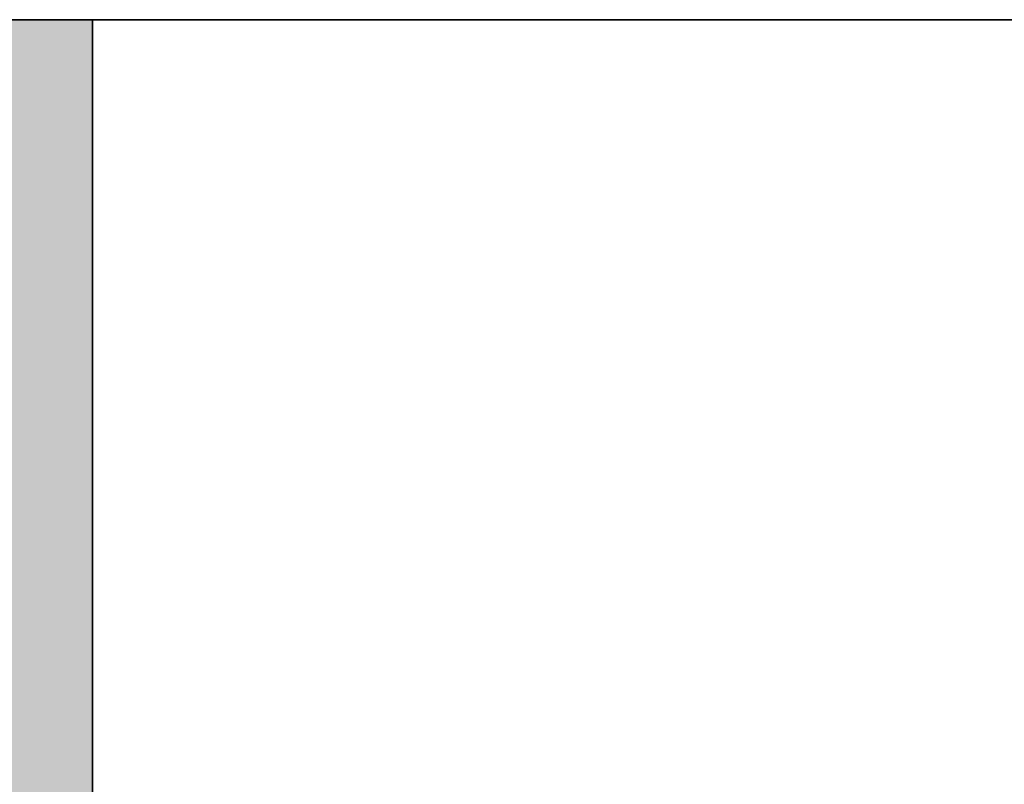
# Model space of a CAD drawing. Header units: inches. Extents: x 15 to 546804, y -66 to 267312.
# Tile 318 of 478: x 426842 to 427180, y 134844 to 135106. Entities that reach past the tile are written whole.
import ezdxf

# ---------------------------------------------------------------- set-up
doc = ezdxf.new("R2010")
doc.units = ezdxf.units.IN
doc.header["$MEASUREMENT"] = 0

msp = doc.modelspace()

# ---------------------------------------------------------------- hatches: boundary and pattern name
at = {"lineweight": 20}
h = msp.add_hatch(color=7, dxfattribs=at)
h.dxf.hatch_style = 1
h.paths.add_polyline_path([(428017.11, 135105.71), (427967.11, 135105.71), (427967.11, 134725.71), (427967.11, 134655.71), (428017.11, 134655.71)])
h.paths.add_polyline_path([(426867.11, 135105.71), (426817.11, 135105.71), (426817.11, 134655.71), (426867.11, 134655.71), (426867.11, 134725.71), (426867.11, 134725.71)])
h.paths.add_polyline_path([(424217.11, 135105.71), (424167.11, 135105.71), (424167.11, 135005.71), (424167.11, 134655.71), (424217.11, 134655.71)])

# ---------------------------------------------------------------- linework, layer by layer
at = {"color": 7, "lineweight": 20}
for p, q in [((420917.11, 135105.71, 300), (426867.11, 135105.71, 300)), ((426867.11, 135105.71, 300), (426867.11, 134725.71, 300))]:
    msp.add_line(p, q, dxfattribs=at)
at = {"color": 7}
for p, q in [((428017.11, 135105.71, 3000), (426817.11, 135105.71, 3000)), ((426817.11, 135105.71, 315.83), (426867.11, 135105.71, 315.83)), ((426867.11, 135105.71, 315.83), (426867.11, 135105.71, 2950)), ((426867.11, 135105.71, 2950), (427967.11, 135105.71, 2950)), ((426867.11, 134655.71, 315.83), (426867.11, 135105.71, 315.83)), ((426867.11, 134655.71, 2950), (426867.11, 135105.71, 2950))]:
    msp.add_line(p, q, dxfattribs=at)
for points, invisible_edges in [([(426867.11, 135105.71, 315.83), (426817.11, 134655.71, 315.83), (426817.11, 135105.71, 315.83)], 1), ([(426817.11, 134655.71, 315.83), (426867.11, 135105.71, 315.83), (426867.11, 134655.71, 315.83)], 1), ([(426817.11, 134655.71, 3000), (428017.11, 135105.71, 3000), (426817.11, 135105.71, 3000)], 1), ([(428017.11, 135105.71, 3000), (426817.11, 134655.71, 3000), (428017.11, 134655.71, 3000)], 1), ([(426817.11, 135105.71, 3000), (426867.11, 135105.71, 315.83), (426817.11, 135105.71, 315.83)], 1), ([(426867.11, 135105.71, 315.83), (426817.11, 135105.71, 3000), (426867.11, 135105.71, 2950)], 3), ([(428017.11, 135105.71, 3000), (426867.11, 135105.71, 2950), (426817.11, 135105.71, 3000)], 3), ([(427967.11, 135105.71, 2950), (426867.11, 134655.71, 2950), (426867.11, 135105.71, 2950)], 1), ([(426867.11, 134655.71, 2950), (427967.11, 135105.71, 2950), (427967.11, 134655.71, 2950)], 1), ([(426867.11, 135105.71, 315.83), (426867.11, 134655.71, 2950), (426867.11, 134655.71, 315.83)], 1), ([(426867.11, 134655.71, 2950), (426867.11, 135105.71, 315.83), (426867.11, 135105.71, 2950)], 1), ([(428017.11, 135105.71, 3000), (427967.11, 135105.71, 2950), (426867.11, 135105.71, 2950)], 13)]:
    msp.add_3dface(points, dxfattribs=dict(at, invisible_edges=invisible_edges))

doc.saveas('drawing.dxf')
